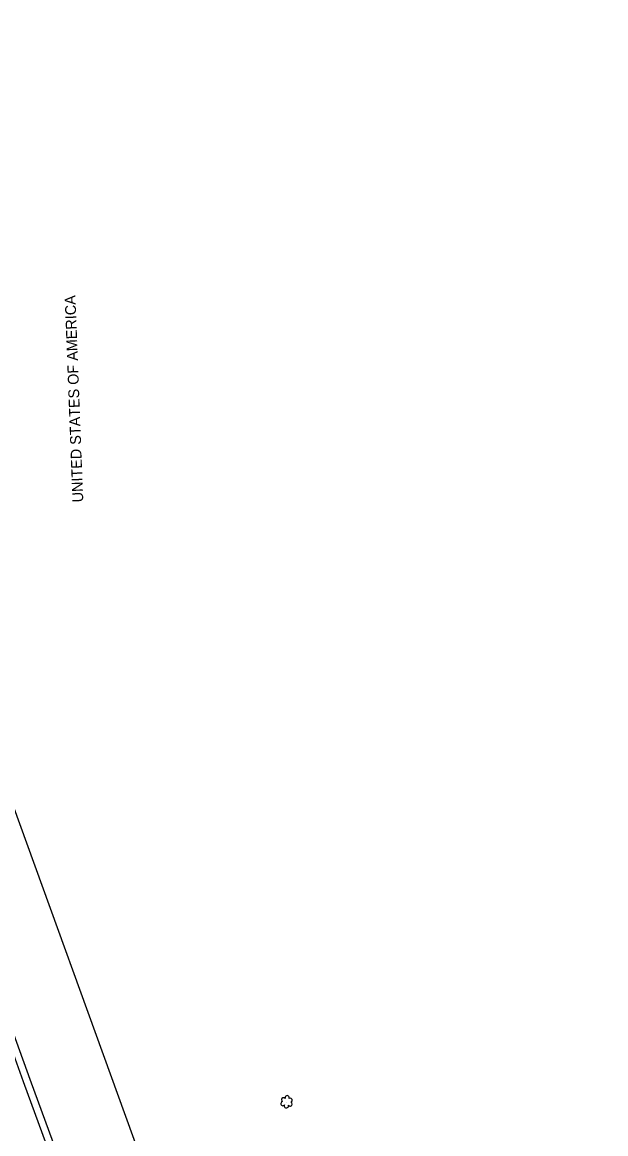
# Model space of a CAD drawing. Extents: x 3040896 to 3051146, y 687568 to 732976.
# Drawn here: x 3042245 to 3042516, y 729172 to 729688 of the extents above; entities that cross this region are included whole.
import ezdxf

# ---------------------------------------------------------------- set-up
doc = ezdxf.new("R2010")
doc.units = 0
for name, color, linetype in [('Exist Property Owner Text', 7, 'Continuous'), ('Exist Right of Way Line', 7, 'Continuous'), ('Exist Roads EOP', 7, 'Continuous'), ('Exist Roads EOT', 7, 'Continuous'), ('Exist Vegetation Shrub CELL', 7, 'Continuous')]:
    doc.layers.add(name, color=color, linetype=linetype)

msp = doc.modelspace()

# ---------------------------------------------------------------- linework, layer by layer
at = {"layer": 'Exist Right of Way Line'}
msp.add_line((3042894.83, 727518.62), (3041304.54, 731910.14), dxfattribs=at)
at = {"layer": 'Exist Roads EOP'}
msp.add_lwpolyline([(3042284.24, 729099.96), (3042263.06, 729158.08), (3042248.88, 729197.06), (3042231.65, 729244.6), (3042217.66, 729283.22), (3042200.19, 729332.51), (3042186.64, 729370.33)], dxfattribs=at)
msp.add_lwpolyline([(3042284.24, 729099.96), (3042263.06, 729158.08), (3042248.88, 729197.06), (3042231.65, 729244.6), (3042217.66, 729283.22), (3042200.19, 729332.51), (3042186.64, 729370.33)], dxfattribs=at)
at = {"layer": 'Exist Roads EOT'}
msp.add_lwpolyline([(3042280.88, 729098.66), (3042260.05, 729156.99), (3042245.88, 729195.97), (3042228.65, 729243.51), (3042214.82, 729282.18), (3042196.97, 729331.39), (3042183.6, 729368.37)], dxfattribs=at)
msp.add_lwpolyline([(3042280.88, 729098.66), (3042260.05, 729156.99), (3042245.88, 729195.97), (3042228.65, 729243.51), (3042214.82, 729282.18), (3042196.97, 729331.39), (3042183.6, 729368.37)], dxfattribs=at)
at = {"layer": 'Exist Vegetation Shrub CELL'}
msp.add_line((3042367.9, 729186.47), (3042367.9, 729186.47), dxfattribs=at)
msp.add_line((3042367.9, 729186.47), (3042367.9, 729186.47), dxfattribs=at)
for centre, radius, start, end in [((3042366.42, 729187.6), 0.968, 35.8908, 245.4216), ((3042366.42, 729187.6), 0.968, 35.8908, 245.4216), ((3042368.13, 729188.51), 0.99, 334.8391, 200.4717), ((3042368.13, 729188.51), 0.99, 334.8391, 200.4717), ((3042366.1, 729185.76), 0.955, 95.1099, 327.9534), ((3042366.1, 729185.76), 0.955, 95.1099, 327.9534), ((3042367.77, 729184.78), 0.984, 151.2797, 21.387), ((3042367.77, 729184.78), 0.984, 151.2797, 21.387), ((3042369.54, 729185.54), 0.937, 204.9913, 73.4601), ((3042369.54, 729185.54), 0.937, 204.9913, 73.4601), ((3042369.58, 729187.34), 0.929, 284.4567, 126.0861), ((3042369.58, 729187.34), 0.929, 284.4567, 126.0861)]:
    msp.add_arc(centre, radius, start, end, dxfattribs=at)

# ---------------------------------------------------------------- texts
at = {"layer": 'Exist Property Owner Text'}
msp.add_text(' UNITED STATES OF AMERICA', height=5.0005, rotation=92.18, dxfattribs=at).set_placement((3042273.62, 729463.22))

doc.saveas('drawing.dxf')
